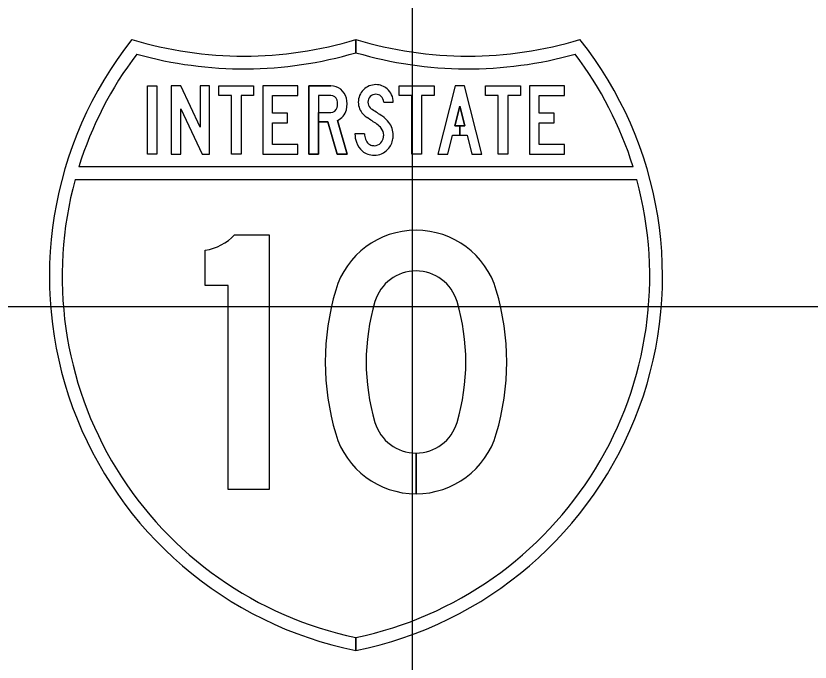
# Model space of a CAD drawing. Extents: x 1797809 to 2198143, y 249608 to 1237864.
# Drawn here: x 2196672.766 to 2196676.652, y 1237290.365 to 1237293.528 of the extents above; entities that cross this region are included whole.
import ezdxf

# ---------------------------------------------------------------- set-up
doc = ezdxf.new("R2010")
doc.units = 0
for name, color, linetype in [('GSBWFILL', 7, 'Continuous'), ('GSCOLORFILL', 7, 'Continuous'), ('GSOUTLINE', 7, 'Continuous'), ('GSSHT', 7, 'Continuous')]:
    doc.layers.add(name, color=color, linetype=linetype)

msp = doc.modelspace()

# ---------------------------------------------------------------- linework, layer by layer
at = {"layer": 'GSBWFILL'}
for p, q in [((2196674.3068, 1237293.0555), (2196674.3068, 1237293.0555)), ((2196674.7237, 1237291.1888), (2196674.7237, 1237291.3883)), ((2196674.7238, 1237291.3883), (2196674.7238, 1237291.1888))]:
    msp.add_line(p, q, dxfattribs=at)
for points in [[(2196673.4094, 1237293.1856), (2196673.4563, 1237293.1856), (2196673.4563, 1237292.8519), (2196673.4094, 1237292.8519)], [(2196673.6772, 1237292.8519), (2196673.714, 1237292.8519), (2196673.714, 1237293.1856), (2196673.6672, 1237293.1856), (2196673.6672, 1237292.984), (2196673.5729, 1237293.1856), (2196673.5266, 1237293.1856), (2196673.5266, 1237292.8519), (2196673.5735, 1237292.8519), (2196673.5735, 1237293.0738)], [(2196673.8207, 1237293.1389), (2196673.7588, 1237293.1389), (2196673.7588, 1237293.1856), (2196673.9294, 1237293.1856), (2196673.9294, 1237293.1389), (2196673.8675, 1237293.1389), (2196673.8675, 1237292.8519), (2196673.8207, 1237292.8519)], [(2196674.0211, 1237292.8986), (2196674.0211, 1237293.0054), (2196674.0944, 1237293.0054), (2196674.0944, 1237293.0521), (2196674.0211, 1237293.0521), (2196674.0211, 1237293.1389), (2196674.1449, 1237293.1389), (2196674.1449, 1237293.1856), (2196673.9742, 1237293.1856), (2196673.9742, 1237292.8519), (2196674.1449, 1237292.8519), (2196674.1449, 1237292.8986)], [(2196674.7031, 1237293.1389), (2196674.6411, 1237293.1389), (2196674.6411, 1237293.1856), (2196674.8118, 1237293.1856), (2196674.8118, 1237293.1389), (2196674.7499, 1237293.1389), (2196674.7499, 1237292.8519), (2196674.7031, 1237292.8519)], [(2196674.9381, 1237292.9904), (2196674.914, 1237292.9904), (2196674.9381, 1237293.0864), (2196674.9622, 1237292.9904), (2196674.9381, 1237292.9904), (2196674.9381, 1237292.9437), (2196674.9739, 1237292.9437), (2196674.9969, 1237292.8519), (2196675.0452, 1237292.8519), (2196674.9615, 1237293.1856), (2196674.9147, 1237293.1856), (2196674.831, 1237292.8519), (2196674.8793, 1237292.8519), (2196674.9023, 1237292.9437), (2196674.9381, 1237292.9437)], [(2196675.1263, 1237293.1389), (2196675.0644, 1237293.1389), (2196675.0644, 1237293.1856), (2196675.235, 1237293.1856), (2196675.235, 1237293.1389), (2196675.1731, 1237293.1389), (2196675.1731, 1237292.8519), (2196675.1263, 1237292.8519)], [(2196675.3266, 1237292.8986), (2196675.3266, 1237293.0054), (2196675.3999, 1237293.0054), (2196675.3999, 1237293.0521), (2196675.3266, 1237293.0521), (2196675.3266, 1237293.1389), (2196675.4504, 1237293.1389), (2196675.4504, 1237293.1856), (2196675.2798, 1237293.1856), (2196675.2798, 1237292.8519), (2196675.4504, 1237292.8519), (2196675.4504, 1237292.8986)]]:
    msp.add_lwpolyline(points, close=True, dxfattribs=at)
for points in [[(2196674.3068, 1237293.1389), (2196674.2461, 1237293.1389), (2196674.2461, 1237292.8519), (2196674.1992, 1237292.8519), (2196674.1992, 1237293.1856), (2196674.3068, 1237293.1856)], [(2196674.5655, 1237293.1053), (2196674.6124, 1237293.1053)], [(2196674.3398, 1237293.016), (2196674.3866, 1237292.8519), (2196674.3379, 1237292.8519), (2196674.2931, 1237293.0087), (2196674.2461, 1237293.0087), (2196674.2461, 1237293.0555), (2196674.3068, 1237293.0555)], [(2196674.4718, 1237292.9501), (2196674.425, 1237292.9501)], [(2196673.8362, 1237292.4572), (2196674.0049, 1237292.4572), (2196674.0049, 1237291.2106), (2196673.8049, 1237291.2106), (2196673.8049, 1237292.2079), (2196673.6924, 1237292.2079), (2196673.6924, 1237292.3813)]]:
    msp.add_lwpolyline(points, dxfattribs=at)
for centre, major_axis, ratio, start_param, end_param in [((2196674.3068, 1237293.1072), (0.0786, 0), 0.997234, 0.242366, 1.570796), ((2196674.5277, 1237293.1055), (0.0862, 0), 0.997231, 1.570795, 3.141593), ((2196674.5277, 1237293.1084), (0.0833, 0), 0.997231, 0.8496, 1.570796), ((2196674.5249, 1237293.1053), (0.0875, 0), 0.997231, 0, 0.8496), ((2196674.3068, 1237293.1072), (0.0318, 0), 0.997234, 0.242366, 1.570796), ((2196674.5277, 1237293.1055), (0.0394, 0), 0.997231, 1.570794, 3.141592), ((2196674.5277, 1237293.1084), (0.0364, 0), 0.997231, 0.8496, 1.570796), ((2196674.5249, 1237293.1053), (0.0406, 0), 0.997231, 0, 0.8496), ((2196674.2661, 1237293.0972), (0.0736, 0), 0.997234, 6.040819, 6.525551), ((2196674.2661, 1237293.0972), (0.1205, 0), 0.997234, 6.040819, 6.525551), ((2196674.5278, 1237293.1055), (0.0864, 0), 0.997231, 3.141593, 3.892391), ((2196674.5278, 1237293.1055), (0.0395, 0), 0.997231, 3.141593, 3.892391), ((2196674.3068, 1237293.0872), (0.0318, 0), 0.997234, 4.712389, 6.040819), ((2196674.3068, 1237293.0872), (0.0786, 0), 0.997234, 5.145616, 6.040819), ((2196674.5421, 1237293.1187), (0.059, 0), 0.997231, 3.892391, 4.138257), ((2196673.4403, 1237291.4201), (1.9696, 0), 0.997231, 0.966754, 0.996664), ((2196674.5421, 1237293.1187), (0.1058, 0), 0.997231, 3.892391, 4.138257), ((2196673.4403, 1237291.4201), (1.9227, 0), 0.997231, 0.966754, 0.996664), ((2196674.4772, 1237292.9184), (0.1441, 0), 0.997231, 0.66121, 0.966754), ((2196674.4772, 1237292.9184), (0.0973, 0), 0.997231, 0.66121, 0.966754), ((2196674.5104, 1237292.9442), (0.0551, 0), 0.997231, 6.283185, 6.944395), ((2196674.5104, 1237292.9442), (0.1019, 0), 0.997231, 6.283185, 6.944395), ((2196674.5484, 1237292.9501), (0.1234, 0), 0.997231, 3.141605, 3.480717), ((2196674.5484, 1237292.9501), (0.0766, 0), 0.997231, 3.141612, 3.480715), ((2196674.5128, 1237292.9423), (0.0525, 0), 0.997231, 5.537873, 6.123713), ((2196674.5009, 1237292.9442), (0.0646, 0), 0.997231, 6.123713, 6.283185), ((2196674.5009, 1237292.9442), (0.1114, 0), 0.997231, 6.123713, 6.283185), ((2196674.5273, 1237292.9427), (0.101, 0), 0.997231, 3.480721, 4.002272), ((2196674.5273, 1237292.9427), (0.0541, 0), 0.997231, 3.480721, 4.002272), ((2196674.5135, 1237292.9268), (0.0331, 0), 0.997231, 4.002272, 4.382154), ((2196674.5193, 1237292.9437), (0.051, 0), 0.997231, 4.382154, 4.712389), ((2196674.5193, 1237292.9363), (0.0437, 0), 0.997231, 4.712389, 5.537873), ((2196674.5128, 1237292.9423), (0.0994, 0), 0.997231, 5.537873, 6.123713), ((2196674.5135, 1237292.9268), (0.0799, 0), 0.997231, 4.002272, 4.382154), ((2196674.5193, 1237292.9363), (0.0905, 0), 0.997231, 4.712389, 5.537873), ((2196674.5193, 1237292.9437), (0.0979, 0), 0.997231, 4.382154, 4.712389), ((2196674.7237, 1237292.0706), (0.4095, 0), 0.99723, 0.286277, 2.855316), ((2196673.6585, 1237292.6185), (0.2403, 0), 0.99723, 4.854019, 5.544602), ((2196674.7237, 1237292.0706), (0.2095, 0), 0.99723, 0.286277, 2.855316), ((2196675.5299, 1237291.8339), (1.25, 0), 0.99723, 2.855316, 3.42787), ((2196673.9174, 1237291.8339), (1.25, 0), 0.99723, 5.996908, 6.569462), ((2196675.5299, 1237291.8339), (1.05, 0), 0.99723, 2.855316, 3.42787), ((2196673.9174, 1237291.8339), (1.05, 0), 0.99723, 5.996908, 6.569462), ((2196674.7237, 1237291.5972), (0.2095, 0), 0.99723, 3.42787, 4.712389), ((2196674.7237, 1237291.5972), (0.2095, 0), 0.99723, 4.712687, 5.996908), ((2196674.7237, 1237291.5972), (0.4095, 0), 0.99723, 3.42787, 4.712389), ((2196674.7237, 1237291.5972), (0.4095, 0), 0.99723, 4.712542, 5.996908)]:
    msp.add_ellipse(centre, major_axis=major_axis, ratio=ratio, start_param=start_param, end_param=end_param, dxfattribs=at)
at = {"layer": 'GSCOLORFILL'}
for p, q in [((2196674.3068, 1237293.0555), (2196674.3068, 1237293.0555)), ((2196674.7237, 1237291.1888), (2196674.7237, 1237291.3883)), ((2196674.7238, 1237291.3883), (2196674.7238, 1237291.1888))]:
    msp.add_line(p, q, dxfattribs=at)
for points in [[(2196674.4299, 1237293.3478), (2196674.4299, 1237293.4128)], [(2196674.43, 1237293.4128), (2196674.43, 1237293.3478)], [(2196674.3068, 1237293.1389), (2196674.2461, 1237293.1389), (2196674.2461, 1237292.8519), (2196674.1992, 1237292.8519), (2196674.1992, 1237293.1856), (2196674.3068, 1237293.1856)], [(2196674.5655, 1237293.1053), (2196674.6124, 1237293.1053)], [(2196674.3398, 1237293.016), (2196674.3866, 1237292.8519), (2196674.3379, 1237292.8519), (2196674.2931, 1237293.0087), (2196674.2461, 1237293.0087), (2196674.2461, 1237293.0555), (2196674.3068, 1237293.0555)], [(2196674.4718, 1237292.9501), (2196674.425, 1237292.9501)], [(2196675.7858, 1237292.7896), (2196673.0741, 1237292.7896)], [(2196673.0559, 1237292.7272), (2196675.804, 1237292.7272)], [(2196673.8362, 1237292.4572), (2196674.0049, 1237292.4572), (2196674.0049, 1237291.2106), (2196673.8049, 1237291.2106), (2196673.8049, 1237292.2079), (2196673.6924, 1237292.2079), (2196673.6924, 1237292.3813)], [(2196674.4299, 1237290.4212), (2196674.4299, 1237290.4848)], [(2196674.43, 1237290.4848), (2196674.43, 1237290.4212)]]:
    msp.add_lwpolyline(points, dxfattribs=at)
for points in [[(2196673.4094, 1237293.1856), (2196673.4563, 1237293.1856), (2196673.4563, 1237292.8519), (2196673.4094, 1237292.8519)], [(2196673.6772, 1237292.8519), (2196673.714, 1237292.8519), (2196673.714, 1237293.1856), (2196673.6672, 1237293.1856), (2196673.6672, 1237292.984), (2196673.5729, 1237293.1856), (2196673.5266, 1237293.1856), (2196673.5266, 1237292.8519), (2196673.5735, 1237292.8519), (2196673.5735, 1237293.0738)], [(2196673.8207, 1237293.1389), (2196673.7588, 1237293.1389), (2196673.7588, 1237293.1856), (2196673.9294, 1237293.1856), (2196673.9294, 1237293.1389), (2196673.8675, 1237293.1389), (2196673.8675, 1237292.8519), (2196673.8207, 1237292.8519)], [(2196674.0211, 1237292.8986), (2196674.0211, 1237293.0054), (2196674.0944, 1237293.0054), (2196674.0944, 1237293.0521), (2196674.0211, 1237293.0521), (2196674.0211, 1237293.1389), (2196674.1449, 1237293.1389), (2196674.1449, 1237293.1856), (2196673.9742, 1237293.1856), (2196673.9742, 1237292.8519), (2196674.1449, 1237292.8519), (2196674.1449, 1237292.8986)], [(2196674.7031, 1237293.1389), (2196674.6411, 1237293.1389), (2196674.6411, 1237293.1856), (2196674.8118, 1237293.1856), (2196674.8118, 1237293.1389), (2196674.7499, 1237293.1389), (2196674.7499, 1237292.8519), (2196674.7031, 1237292.8519)], [(2196674.9381, 1237292.9904), (2196674.914, 1237292.9904), (2196674.9381, 1237293.0864), (2196674.9622, 1237292.9904), (2196674.9381, 1237292.9904), (2196674.9381, 1237292.9437), (2196674.9739, 1237292.9437), (2196674.9969, 1237292.8519), (2196675.0452, 1237292.8519), (2196674.9615, 1237293.1856), (2196674.9147, 1237293.1856), (2196674.831, 1237292.8519), (2196674.8793, 1237292.8519), (2196674.9023, 1237292.9437), (2196674.9381, 1237292.9437)], [(2196675.1263, 1237293.1389), (2196675.0644, 1237293.1389), (2196675.0644, 1237293.1856), (2196675.235, 1237293.1856), (2196675.235, 1237293.1389), (2196675.1731, 1237293.1389), (2196675.1731, 1237292.8519), (2196675.1263, 1237292.8519)], [(2196675.3266, 1237292.8986), (2196675.3266, 1237293.0054), (2196675.3999, 1237293.0054), (2196675.3999, 1237293.0521), (2196675.3266, 1237293.0521), (2196675.3266, 1237293.1389), (2196675.4504, 1237293.1389), (2196675.4504, 1237293.1856), (2196675.2798, 1237293.1856), (2196675.2798, 1237292.8519), (2196675.4504, 1237292.8519), (2196675.4504, 1237292.8986)]]:
    msp.add_lwpolyline(points, close=True, dxfattribs=at)
for centre, major_axis, ratio, start_param, end_param in [((2196674.8049, 1237292.2532), (1.875, 0), 0.99723, 2.472588, 4.511032), ((2196673.882, 1237295.201), (1.875, 0), 0.99723, 4.415842, 5.008936), ((2196674.0549, 1237292.2532), (1.875, 0), 0.99723, 4.913764, 6.95219), ((2196674.9779, 1237295.201), (1.875, 0), 0.99723, 4.41586, 5.008936), ((2196674.8049, 1237292.2532), (1.8125, 0), 0.99723, 2.495747, 2.84029), ((2196673.882, 1237295.201), (1.9375, 0), 0.99723, 4.438241, 4.999094), ((2196674.9779, 1237295.201), (1.9375, 0), 0.99723, 4.425702, 4.986537), ((2196674.0549, 1237292.2532), (1.8125, 0), 0.99723, 0.301302, 0.645846), ((2196674.3068, 1237293.1072), (0.0786, 0), 0.997234, 0.242366, 1.570796), ((2196674.5277, 1237293.1055), (0.0862, 0), 0.997231, 1.570795, 3.141593), ((2196674.5277, 1237293.1084), (0.0833, 0), 0.997231, 0.8496, 1.570796), ((2196674.5249, 1237293.1053), (0.0875, 0), 0.997231, 0, 0.8496), ((2196674.3068, 1237293.1072), (0.0318, 0), 0.997234, 0.242366, 1.570796), ((2196674.5277, 1237293.1055), (0.0394, 0), 0.997231, 1.570794, 3.141592), ((2196674.5277, 1237293.1084), (0.0364, 0), 0.997231, 0.8496, 1.570796), ((2196674.5249, 1237293.1053), (0.0406, 0), 0.997231, 0, 0.8496), ((2196674.2661, 1237293.0972), (0.0736, 0), 0.997234, 6.040819, 6.525551), ((2196674.2661, 1237293.0972), (0.1205, 0), 0.997234, 6.040819, 6.525551), ((2196674.5278, 1237293.1055), (0.0864, 0), 0.997231, 3.141593, 3.892391), ((2196674.5278, 1237293.1055), (0.0395, 0), 0.997231, 3.141593, 3.892391), ((2196674.3068, 1237293.0872), (0.0318, 0), 0.997234, 4.712389, 6.040819), ((2196674.3068, 1237293.0872), (0.0786, 0), 0.997234, 5.145616, 6.040819), ((2196674.5421, 1237293.1187), (0.059, 0), 0.997231, 3.892391, 4.138257), ((2196673.4403, 1237291.4201), (1.9696, 0), 0.997231, 0.966754, 0.996664), ((2196674.5421, 1237293.1187), (0.1058, 0), 0.997231, 3.892391, 4.138257), ((2196673.4403, 1237291.4201), (1.9227, 0), 0.997231, 0.966754, 0.996664), ((2196674.4772, 1237292.9184), (0.1441, 0), 0.997231, 0.66121, 0.966754), ((2196674.4772, 1237292.9184), (0.0973, 0), 0.997231, 0.66121, 0.966754), ((2196674.5104, 1237292.9442), (0.0551, 0), 0.997231, 6.283185, 6.944395), ((2196674.5104, 1237292.9442), (0.1019, 0), 0.997231, 6.283185, 6.944395), ((2196674.5484, 1237292.9501), (0.1234, 0), 0.997231, 3.141605, 3.480717), ((2196674.5484, 1237292.9501), (0.0766, 0), 0.997231, 3.141612, 3.480715), ((2196674.5128, 1237292.9423), (0.0525, 0), 0.997231, 5.537873, 6.123713), ((2196674.5009, 1237292.9442), (0.0646, 0), 0.997231, 6.123713, 6.283185), ((2196674.5009, 1237292.9442), (0.1114, 0), 0.997231, 6.123713, 6.283185), ((2196674.5273, 1237292.9427), (0.101, 0), 0.997231, 3.480721, 4.002272), ((2196674.5273, 1237292.9427), (0.0541, 0), 0.997231, 3.480721, 4.002272), ((2196674.5135, 1237292.9268), (0.0331, 0), 0.997231, 4.002272, 4.382154), ((2196674.5193, 1237292.9437), (0.051, 0), 0.997231, 4.382154, 4.712389), ((2196674.5193, 1237292.9363), (0.0437, 0), 0.997231, 4.712389, 5.537873), ((2196674.5128, 1237292.9423), (0.0994, 0), 0.997231, 5.537873, 6.123713), ((2196674.5135, 1237292.9268), (0.0799, 0), 0.997231, 4.002272, 4.382154), ((2196674.5193, 1237292.9363), (0.0905, 0), 0.997231, 4.712389, 5.537873), ((2196674.5193, 1237292.9437), (0.0979, 0), 0.997231, 4.382154, 4.712389), ((2196674.8049, 1237292.2532), (1.8125, 0), 0.99723, 2.876207, 4.503988), ((2196674.0549, 1237292.2532), (1.8125, 0), 0.99723, 4.920809, 6.548571), ((2196674.7237, 1237292.0706), (0.4095, 0), 0.99723, 0.286277, 2.855316), ((2196673.6585, 1237292.6185), (0.2403, 0), 0.99723, 4.854019, 5.544602), ((2196674.7237, 1237292.0706), (0.2095, 0), 0.99723, 0.286277, 2.855316), ((2196675.5299, 1237291.8339), (1.25, 0), 0.99723, 2.855316, 3.42787), ((2196673.9174, 1237291.8339), (1.25, 0), 0.99723, 5.996908, 6.569462), ((2196675.5299, 1237291.8339), (1.05, 0), 0.99723, 2.855316, 3.42787), ((2196673.9174, 1237291.8339), (1.05, 0), 0.99723, 5.996908, 6.569462), ((2196674.7237, 1237291.5972), (0.2095, 0), 0.99723, 3.42787, 4.712389), ((2196674.7237, 1237291.5972), (0.2095, 0), 0.99723, 4.712687, 5.996908), ((2196674.7237, 1237291.5972), (0.4095, 0), 0.99723, 3.42787, 4.712389), ((2196674.7237, 1237291.5972), (0.4095, 0), 0.99723, 4.712542, 5.996908)]:
    msp.add_ellipse(centre, major_axis=major_axis, ratio=ratio, start_param=start_param, end_param=end_param, dxfattribs=at)
at = {"layer": 'GSOUTLINE'}
for p, q in [((2196674.3068, 1237293.1856), (2196674.1992, 1237293.1856)), ((2196674.3068, 1237293.1389), (2196674.3068, 1237293.1389))]:
    msp.add_line(p, q, dxfattribs=at)
for points in [[(2196673.4094, 1237293.1856), (2196673.4563, 1237293.1856), (2196673.4563, 1237292.8519), (2196673.4094, 1237292.8519)], [(2196673.6772, 1237292.8519), (2196673.714, 1237292.8519), (2196673.714, 1237293.1856), (2196673.6672, 1237293.1856), (2196673.6672, 1237292.984), (2196673.5729, 1237293.1856), (2196673.5266, 1237293.1856), (2196673.5266, 1237292.8519), (2196673.5735, 1237292.8519), (2196673.5735, 1237293.0738)], [(2196673.8207, 1237293.1389), (2196673.7588, 1237293.1389), (2196673.7588, 1237293.1856), (2196673.9294, 1237293.1856), (2196673.9294, 1237293.1389), (2196673.8675, 1237293.1389), (2196673.8675, 1237292.8519), (2196673.8207, 1237292.8519)], [(2196674.0211, 1237292.8986), (2196674.0211, 1237293.0054), (2196674.0944, 1237293.0054), (2196674.0944, 1237293.0521), (2196674.0211, 1237293.0521), (2196674.0211, 1237293.1389), (2196674.1449, 1237293.1389), (2196674.1449, 1237293.1856), (2196673.9742, 1237293.1856), (2196673.9742, 1237292.8519), (2196674.1449, 1237292.8519), (2196674.1449, 1237292.8986)], [(2196674.7031, 1237293.1389), (2196674.6411, 1237293.1389), (2196674.6411, 1237293.1856), (2196674.8118, 1237293.1856), (2196674.8118, 1237293.1389), (2196674.7499, 1237293.1389), (2196674.7499, 1237292.8519), (2196674.7031, 1237292.8519)], [(2196674.9023, 1237292.9437), (2196674.9739, 1237292.9437), (2196674.9969, 1237292.8519), (2196675.0452, 1237292.8519), (2196674.9615, 1237293.1856), (2196674.9147, 1237293.1856), (2196674.831, 1237292.8519), (2196674.8793, 1237292.8519)], [(2196675.1263, 1237293.1389), (2196675.0644, 1237293.1389), (2196675.0644, 1237293.1856), (2196675.235, 1237293.1856), (2196675.235, 1237293.1389), (2196675.1731, 1237293.1389), (2196675.1731, 1237292.8519), (2196675.1263, 1237292.8519)], [(2196675.3266, 1237292.8986), (2196675.3266, 1237293.0054), (2196675.3999, 1237293.0054), (2196675.3999, 1237293.0521), (2196675.3266, 1237293.0521), (2196675.3266, 1237293.1389), (2196675.4504, 1237293.1389), (2196675.4504, 1237293.1856), (2196675.2798, 1237293.1856), (2196675.2798, 1237292.8519), (2196675.4504, 1237292.8519), (2196675.4504, 1237292.8986)], [(2196674.9622, 1237292.9904), (2196674.9381, 1237293.0864), (2196674.914, 1237292.9904)]]:
    msp.add_lwpolyline(points, close=True, dxfattribs=at)
for points in [[(2196674.1992, 1237293.1856), (2196674.1992, 1237292.8519), (2196674.2461, 1237292.8519), (2196674.2461, 1237293.0087), (2196674.2931, 1237293.0087), (2196674.3379, 1237292.8519), (2196674.3866, 1237292.8519), (2196674.3398, 1237293.016)], [(2196674.3068, 1237293.1389), (2196674.2461, 1237293.1389), (2196674.2461, 1237293.0555), (2196674.3068, 1237293.0555)], [(2196674.5655, 1237293.1053), (2196674.6124, 1237293.1053)], [(2196674.4718, 1237292.9501), (2196674.425, 1237292.9501)], [(2196673.8362, 1237292.4572), (2196674.0049, 1237292.4572), (2196674.0049, 1237291.2106), (2196673.8049, 1237291.2106), (2196673.8049, 1237292.2079), (2196673.6924, 1237292.2079), (2196673.6924, 1237292.3813)]]:
    msp.add_lwpolyline(points, dxfattribs=at)
for centre, major_axis, ratio, start_param, end_param in [((2196674.3068, 1237293.1072), (0.0786, 0), 0.997234, 0.242366, 1.570796), ((2196674.5277, 1237293.1055), (0.0862, 0), 0.997231, 1.570795, 3.141593), ((2196674.5277, 1237293.1084), (0.0833, 0), 0.997231, 0.8496, 1.570796), ((2196674.5249, 1237293.1053), (0.0875, 0), 0.997231, 0, 0.8496), ((2196674.3068, 1237293.1072), (0.0318, 0), 0.997234, 0.242366, 1.570796), ((2196674.5277, 1237293.1055), (0.0394, 0), 0.997231, 1.570794, 3.141592), ((2196674.5277, 1237293.1084), (0.0364, 0), 0.997231, 0.8496, 1.570796), ((2196674.5249, 1237293.1053), (0.0406, 0), 0.997231, 0, 0.8496), ((2196674.2661, 1237293.0972), (0.0736, 0), 0.997234, 6.040819, 6.525551), ((2196674.2661, 1237293.0972), (0.1205, 0), 0.997234, 6.040819, 6.525551), ((2196674.5278, 1237293.1055), (0.0864, 0), 0.997231, 3.141593, 3.892391), ((2196674.5278, 1237293.1055), (0.0395, 0), 0.997231, 3.141593, 3.892391), ((2196674.3068, 1237293.0872), (0.0318, 0), 0.997234, 4.712389, 6.040819), ((2196674.3068, 1237293.0872), (0.0786, 0), 0.997234, 5.145616, 6.040819), ((2196674.5421, 1237293.1187), (0.059, 0), 0.997231, 3.892391, 4.138257), ((2196673.4403, 1237291.4201), (1.9696, 0), 0.997231, 0.966754, 0.996664), ((2196674.5421, 1237293.1187), (0.1058, 0), 0.997231, 3.892391, 4.138257), ((2196673.4403, 1237291.4201), (1.9227, 0), 0.997231, 0.966754, 0.996664), ((2196674.4772, 1237292.9184), (0.1441, 0), 0.997231, 0.66121, 0.966754), ((2196674.4772, 1237292.9184), (0.0973, 0), 0.997231, 0.66121, 0.966754), ((2196674.5104, 1237292.9442), (0.0551, 0), 0.997231, 6.283185, 6.944395), ((2196674.5104, 1237292.9442), (0.1019, 0), 0.997231, 6.283185, 6.944395), ((2196674.5484, 1237292.9501), (0.1234, 0), 0.997231, 3.141605, 3.480717), ((2196674.5484, 1237292.9501), (0.0766, 0), 0.997231, 3.141612, 3.480715), ((2196674.5128, 1237292.9423), (0.0525, 0), 0.997231, 5.537873, 6.123713), ((2196674.5009, 1237292.9442), (0.0646, 0), 0.997231, 6.123713, 6.283185), ((2196674.5009, 1237292.9442), (0.1114, 0), 0.997231, 6.123713, 6.283185), ((2196674.5273, 1237292.9427), (0.101, 0), 0.997231, 3.480721, 4.002272), ((2196674.5273, 1237292.9427), (0.0541, 0), 0.997231, 3.480721, 4.002272), ((2196674.5135, 1237292.9268), (0.0331, 0), 0.997231, 4.002272, 4.382154), ((2196674.5193, 1237292.9437), (0.051, 0), 0.997231, 4.382154, 4.712389), ((2196674.5193, 1237292.9363), (0.0437, 0), 0.997231, 4.712389, 5.537873), ((2196674.5128, 1237292.9423), (0.0994, 0), 0.997231, 5.537873, 6.123713), ((2196674.5135, 1237292.9268), (0.0799, 0), 0.997231, 4.002272, 4.382154), ((2196674.5193, 1237292.9363), (0.0905, 0), 0.997231, 4.712389, 5.537873), ((2196674.5193, 1237292.9437), (0.0979, 0), 0.997231, 4.382154, 4.712389), ((2196674.7237, 1237292.0706), (0.4095, 0), 0.99723, 0.286277, 2.855316), ((2196673.6585, 1237292.6185), (0.2403, 0), 0.99723, 4.854019, 5.544602), ((2196674.7237, 1237292.0706), (0.2095, 0), 0.99723, 0.286277, 2.855316), ((2196675.5299, 1237291.8339), (1.25, 0), 0.99723, 2.855316, 3.42787), ((2196673.9174, 1237291.8339), (1.25, 0), 0.99723, 5.996908, 6.569462), ((2196675.5299, 1237291.8339), (1.05, 0), 0.99723, 2.855316, 3.42787), ((2196673.9174, 1237291.8339), (1.05, 0), 0.99723, 5.996908, 6.569462), ((2196674.7237, 1237291.5972), (0.2095, 0), 0.99723, 3.42787, 5.996908), ((2196674.7237, 1237291.5972), (0.4095, 0), 0.99723, 3.42787, 5.996908)]:
    msp.add_ellipse(centre, major_axis=major_axis, ratio=ratio, start_param=start_param, end_param=end_param, dxfattribs=at)
at = {"layer": 'GSSHT'}
for p, q in [((2196674.7065, 1237258.1062), (2196674.7065, 1237318.1062)), ((2196604.7065, 1237292.1062), (2196734.7065, 1237292.1062))]:
    msp.add_line(p, q, dxfattribs=at)

doc.saveas('drawing.dxf')
